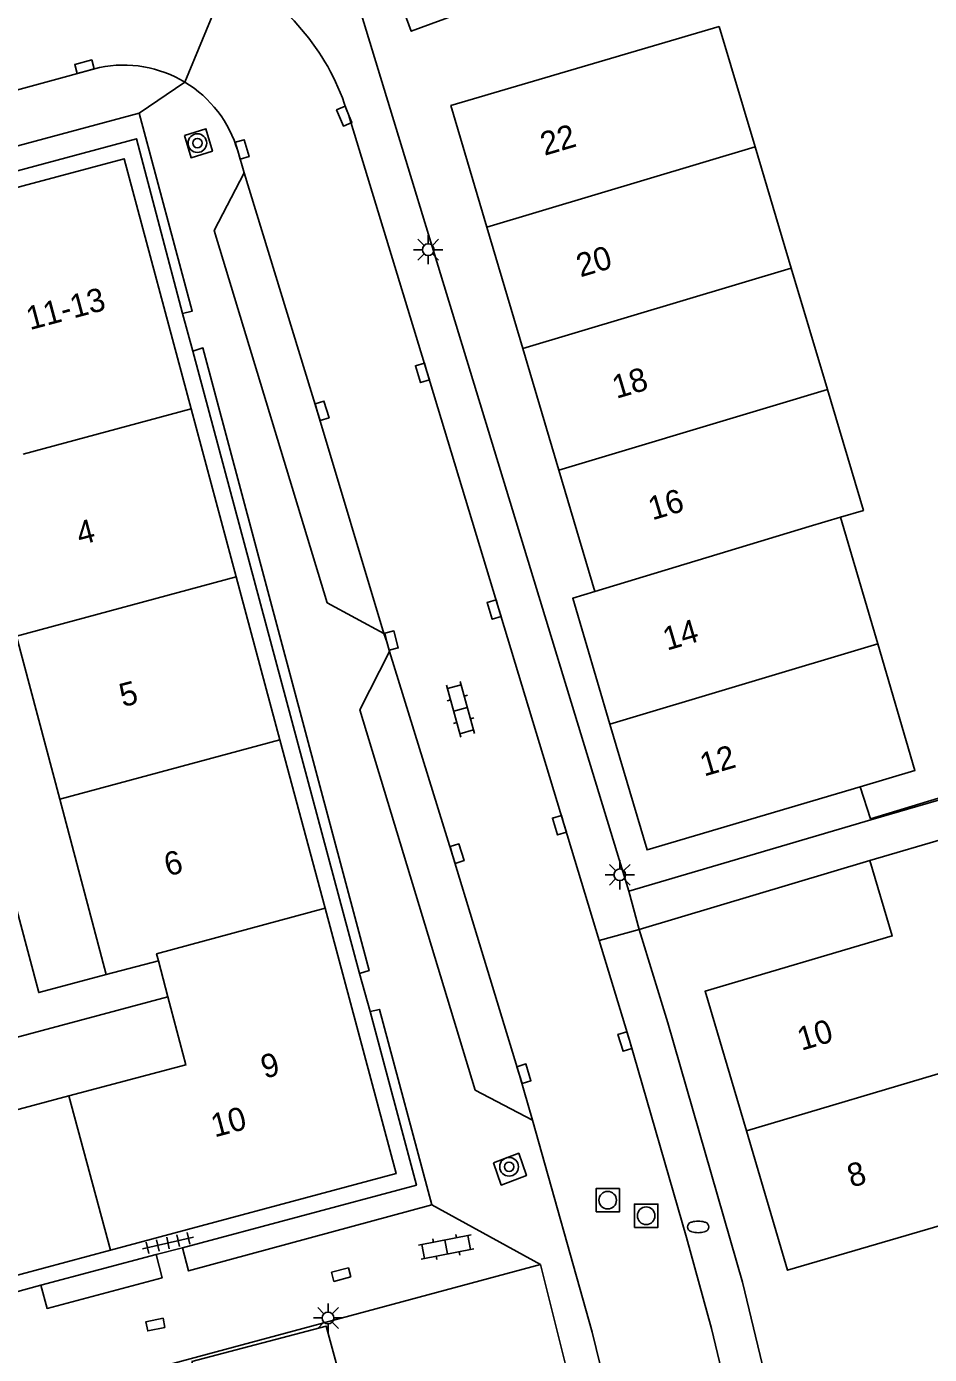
# Model space of a CAD drawing. Extents: x 136000 to 138005, y 398500 to 400500.
# Drawn here: x 137817.9 to 137856.5, y 400317.9 to 400374.7 of the extents above; entities that cross this region are included whole.
import ezdxf

# ---------------------------------------------------------------- set-up
doc = ezdxf.new("R2010")
doc.units = 0
for name, color, linetype in [('gg-afsc-hekwerk', 7, 'Continuous'), ('gg-anno-huisnummerreeks BGT', 7, 'Continuous'), ('gg-bbg-bijgebouw', 7, 'Continuous'), ('gg-bbg-gedigitaliseerde bebouwing', 7, 'Continuous'), ('gg-bbg-hoofdgebouw', 7, 'Continuous'), ('gg-bbg-tussenscheiding', 7, 'Continuous'), ('gg-knt-verharding', 7, 'Continuous'), ('gg-knt-verharding nz', 7, 'Continuous'), ('gt-grn-weggrens', 7, 'Continuous'), ('gt-symb-boom', 7, 'Continuous'), ('gt-symb-brandkraan', 7, 'Continuous'), ('gt-symb-klinker verharding', 7, 'Continuous'), ('gt-symb-kolk', 7, 'Continuous'), ('gt-symb-kolk center center', 7, 'Continuous'), ('gt-symb-lichtmast', 7, 'Continuous'), ('gt-symb-rioolschacht', 7, 'Continuous'), ('gt-symb-tegel verharding', 7, 'Continuous')]:
    doc.layers.add(name, color=color, linetype=linetype)

# ---------------------------------------------------------------- blocks, each defined once
blk = doc.blocks.new('gt0-KOLK')
at = {"layer": 'gt-symb-kolk'}
blk.add_lwpolyline([(0, 0), (0.375, 0), (0.375, 0.4), (-0.375, 0.4), (-0.375, 0), (0, 0)], dxfattribs=at)
blk = doc.blocks.new('gt0-LMAST')
at = {"layer": 'gt-symb-lichtmast'}
for p, q in [((-0.005, 0.246), (-0.005, 0.621)), ((-0.182, 0.173), (-0.447, 0.438)), ((0.172, 0.173), (0.437, 0.438)), ((-0.255, -0.004), (-0.63, -0.004)), ((-0.182, -0.181), (-0.447, -0.446)), ((-0.005, -0.254), (-0.005, -0.629)), ((0.437, -0.446), (0.172, -0.181)), ((0.245, -0.004), (0.62, -0.004))]:
    blk.add_line(p, q, dxfattribs=at)
blk.add_circle((-0.005, -0.004), 0.25, dxfattribs=at)
blk = doc.blocks.new('gt0-KL1')
at = {"layer": 'gt-symb-klinker verharding'}
for p, q in [((-1.15, 0.3), (1.15, 0.3)), ((-1, -0.3), (-1, 0.3)), ((-0.5, 0.3), (-0.5, 0.45)), ((0, -0.3), (0, 0.3)), ((0.5, 0.3), (0.5, 0.45)), ((1, -0.3), (1, 0.3)), ((-1.15, -0.3), (1.15, -0.3)), ((-0.5, -0.45), (-0.5, -0.3)), ((0.5, -0.45), (0.5, -0.3))]:
    blk.add_line(p, q, dxfattribs=at)
blk = doc.blocks.new('gt0-BOOM')
at = {"layer": 'gt-symb-boom'}
for radius in [0.4, 0.2]:
    blk.add_circle((0, 0), radius, dxfattribs=at)
blk = doc.blocks.new('gt0-TEG1')
at = {"layer": 'gt-symb-tegel verharding'}
for p, q in [((-1.125, 0), (1.125, 0)), ((-0.9, -0.25), (-0.9, 0.25)), ((-0.45, -0.25), (-0.45, 0.25)), ((0, -0.25), (0, 0.25)), ((0.45, -0.25), (0.45, 0.25)), ((0.9, -0.25), (0.9, 0.25))]:
    blk.add_line(p, q, dxfattribs=at)
blk = doc.blocks.new('gt0-BR')
at = {"layer": 'gt-symb-brandkraan'}
for centre, radius, start, end in [((-0.244, 0), 0.206, 107.5669, 252.4331), ((0.599, -2.664), 3, 106.892, 107.5669), ((0, -0.691), 0.938, 73.108, 106.892), ((-0.599, -2.664), 3, 72.4331, 73.108), ((0.244, 0), 0.206, 287.567, 72.4331), ((0.599, 2.664), 3, 252.4331, 253.108), ((0, 0.691), 0.938, 253.108, 286.8921), ((-0.599, 2.664), 3, 286.8921, 287.567)]:
    blk.add_arc(centre, radius, start, end, dxfattribs=at)
blk = doc.blocks.new('gt0-RS')
at = {"layer": 'gt-symb-rioolschacht'}
blk.add_lwpolyline([(-0.5, -0.5), (0.5, -0.5), (0.5, 0.5), (-0.5, 0.5)], close=True, dxfattribs=at)
blk.add_circle((0, 0), 0.375, dxfattribs=at)
blk = doc.blocks.new('gt0-KOLKCC')
at = {"layer": 'gt-symb-kolk center center'}
blk.add_lwpolyline([(-0.375, 0.2), (0.375, 0.2), (0.375, -0.2), (-0.375, -0.2)], close=True, dxfattribs=at)

msp = doc.modelspace()

# ---------------------------------------------------------------- linework, layer by layer
at = {"layer": 'gg-afsc-hekwerk'}
msp.add_line((137853.966, 400340.786), (137853.522, 400342.163), dxfattribs=at)
msp.add_lwpolyline([(137865.928, 400345.249), (137857.204, 400341.777), (137853.966, 400340.786)], dxfattribs=at)
at = {"layer": 'gg-bbg-bijgebouw'}
msp.add_lwpolyline([(137824.957, 400317.591), (137826.137, 400313.259), (137831.877, 400314.775), (137830.697, 400319.108), (137824.957, 400317.591)], dxfattribs=at)
at = {"layer": 'gg-bbg-gedigitaliseerde bebouwing'}
for p, q in [((137849.031, 400369.516), (137847.5, 400374.651)), ((137849.031, 400369.516), (137850.578, 400364.326)), ((137850.578, 400364.326), (137852.126, 400359.134))]:
    msp.add_line(p, q, dxfattribs=at)
msp.add_lwpolyline([(137852.126, 400359.134), (137853.666, 400353.97), (137852.69, 400353.679)], dxfattribs=at)
at = {"layer": 'gg-bbg-hoofdgebouw'}
for p, q in [((137839.104, 400360.893), (137837.568, 400366.086)), ((137840.641, 400355.699), (137839.104, 400360.893)), ((137824.929, 400358.308), (137826.855, 400351.128)), ((137842.178, 400350.506), (137840.641, 400355.699)), ((137852.69, 400353.679), (137854.278, 400348.269)), ((137826.855, 400351.128), (137828.722, 400344.164)), ((137819.314, 400341.629), (137817.466, 400348.599)), ((137828.722, 400344.164), (137830.652, 400336.968)), ((137821.3, 400334.138), (137819.314, 400341.629)), ((137823.527, 400334.72), (137821.3, 400334.138)), ((137823.932, 400333.188), (137823.527, 400334.72)), ((137810.322, 400326.468), (137819.702, 400328.95))]:
    msp.add_line(p, q, dxfattribs=at)
for points in [[(137842.794, 400384.227), (137844.952, 400378.366), (137834.335, 400374.456), (137832.195, 400380.267)], [(137847.5, 400374.651), (137836.031, 400371.279), (137837.568, 400366.086)], [(137809.915, 400365.875), (137810.513, 400366.028), (137810.54, 400365.922), (137822.06, 400369.005), (137824.929, 400358.308)], [(137842.828, 400344.842), (137841.241, 400350.222), (137842.178, 400350.506)], [(137854.278, 400348.269), (137855.865, 400342.858), (137853.522, 400342.163)], [(137853.522, 400342.163), (137844.415, 400339.462), (137842.828, 400344.842)], [(137861.756, 400341.81), (137857.346, 400340.014), (137853.942, 400339.007)], [(137853.942, 400339.007), (137854.895, 400335.785), (137846.897, 400333.42), (137848.661, 400327.458)], [(137830.652, 400336.968), (137833.693, 400325.63), (137821.48, 400322.352)], [(137819.702, 400328.95), (137824.703, 400330.273), (137823.932, 400333.188)], [(137860.307, 400321.283), (137859.532, 400324.164), (137850.424, 400321.496), (137848.661, 400327.458)], [(137821.48, 400322.352), (137810.015, 400319.274), (137810.042, 400319.168), (137809.419, 400319)]]:
    msp.add_lwpolyline(points, dxfattribs=at)
at = {"layer": 'gg-bbg-tussenscheiding'}
for p, q in [((137837.568, 400366.086), (137849.031, 400369.516)), ((137839.104, 400360.893), (137850.578, 400364.326)), ((137817.752, 400356.374), (137824.929, 400358.308)), ((137817.466, 400348.599), (137826.855, 400351.128)), ((137842.828, 400344.842), (137854.278, 400348.269)), ((137819.314, 400341.629), (137828.722, 400344.164)), ((137848.661, 400327.458), (137860.357, 400330.937)), ((137819.702, 400328.95), (137821.48, 400322.352))]:
    msp.add_line(p, q, dxfattribs=at)
for points in [[(137840.641, 400355.699), (137849.809, 400358.443), (137852.126, 400359.134)], [(137842.178, 400350.506), (137851.337, 400353.282), (137852.69, 400353.679)], [(137823.527, 400334.72), (137823.446, 400335.026), (137830.652, 400336.968)]]:
    msp.add_lwpolyline(points, dxfattribs=at)
at = {"layer": 'gg-knt-verharding'}
for p, q in [((137827.188, 400368.406), (137826.915, 400369.346)), ((137825.001, 400360.782), (137824.562, 400362.388)), ((137825.001, 400360.782), (137832.122, 400334.179)), ((137853.98, 400340.743), (137843.629, 400337.7)), ((137853.942, 400339.007), (137844.07, 400336.062)), ((137842.372, 400335.592), (137843.661, 400331.335)), ((137832.575, 400332.553), (137832.122, 400334.179)), ((137823.43, 400322.172), (137818.504, 400320.854)), ((137824.555, 400322.456), (137823.43, 400322.172)), ((137818.984, 400316.131), (137839.862, 400321.744)), ((137839.862, 400321.744), (137850.289, 400279.82)), ((137818.504, 400320.854), (137817.357, 400320.55))]:
    msp.add_line(p, q, dxfattribs=at)
for points in [[(137843.629, 400337.7), (137831.636, 400377.028), (137829.536, 400382.251)], [(137768.247, 400358.322), (137775.611, 400360.185), (137787.17, 400363.511), (137802.175, 400367.753), (137821.012, 400372.904)], [(137831.553, 400371.141), (137831.655, 400370.9), (137835.006, 400359.913), (137842.372, 400335.592)], [(137812.558, 400367.158), (137812.312, 400368.154), (137822.709, 400370.947)], [(137822.709, 400370.947), (137824.976, 400362.493), (137824.562, 400362.388)], [(137812.558, 400367.158), (137822.591, 400369.856), (137824.562, 400362.388)], [(137824.646, 400370.001), (137824.923, 400369.047), (137825.834, 400369.328), (137825.557, 400370.283), (137824.646, 400370.001)], [(137833.166, 400348.717), (137830.744, 400350.027), (137825.904, 400365.943), (137827.188, 400368.406)], [(137832.122, 400334.179), (137832.539, 400334.302), (137825.43, 400360.918), (137825.001, 400360.782)], [(137815.645, 400355.467), (137812.735, 400354.682), (137818.409, 400333.367), (137821.3, 400334.138)], [(137833.4, 400347.949), (137833.297, 400348.361), (137833.166, 400348.717)], [(137839.515, 400327.913), (137837.069, 400329.198), (137832.131, 400345.444), (137833.4, 400347.949)], [(137853.98, 400340.743), (137857.992, 400341.922), (137870.723, 400347.033)], [(137844.07, 400336.062), (137845.304, 400332.067), (137848.492, 400320.989), (137858.511, 400279.399)], [(137823.932, 400333.188), (137809.609, 400329.346), (137810.322, 400326.468)], [(137824.555, 400322.456), (137834.555, 400325.135), (137832.575, 400332.553)], [(137835.22, 400324.29), (137832.976, 400332.646), (137832.575, 400332.553)], [(137843.661, 400331.335), (137846.097, 400322.891), (137847.163, 400319.013), (137853.553, 400292.426), (137855.725, 400283.266), (137856.044, 400282.04)], [(137851.196, 400280.859), (137843.409, 400313.375), (137842.069, 400318.849), (137839.515, 400327.913)], [(137837.852, 400326.087), (137838.18, 400325.136), (137839.259, 400325.546), (137838.932, 400326.497), (137837.852, 400326.087)], [(137824.555, 400322.456), (137824.811, 400321.469), (137835.22, 400324.29)], [(137818.504, 400320.854), (137818.769, 400319.87), (137823.685, 400321.176), (137823.43, 400322.172)]]:
    msp.add_lwpolyline(points, dxfattribs=at)
for centre, radius, start, end in [((137822.142, 400368.088), 9.894, 17.9714, 63.3208), ((137822.036, 400367.927), 5.081, 58.9229, 101.628), ((137822.035, 400367.927), 5.082, 16.2165, 58.9169)]:
    msp.add_arc(centre, radius, start, end, dxfattribs=at)
at = {"layer": 'gg-knt-verharding nz'}
for points in [[(137827.188, 400368.406), (137830.332, 400358.171), (137833.166, 400348.717)], [(137833.4, 400347.949), (137836.102, 400339.245), (137838.961, 400329.839), (137839.515, 400327.913)]]:
    msp.add_lwpolyline(points, dxfattribs=at)
at = {"layer": 'gt-grn-weggrens'}
for p, q in [((137826.584, 400376.929), (137824.659, 400372.279)), ((137822.709, 400370.947), (137824.659, 400372.279)), ((137843.629, 400337.7), (137844.07, 400336.062)), ((137844.07, 400336.062), (137842.372, 400335.592)), ((137835.22, 400324.29), (137839.862, 400321.744))]:
    msp.add_line(p, q, dxfattribs=at)

# ---------------------------------------------------------------- block references
at = {"layer": 'gt-symb-boom'}
for p in [(137825.192, 400369.672), (137838.516, 400325.919)]:
    msp.add_blockref('gt0-BOOM', p, dxfattribs=at)
at = {"layer": 'gt-symb-brandkraan'}
msp.add_blockref('gt0-BR', (137846.599, 400323.351), dxfattribs=at)
at = {"layer": 'gt-symb-klinker verharding'}
for p, rotation in [((137836.442, 400345.474), -74.6292745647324), ((137835.83, 400322.491), 11.00666417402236)]:
    msp.add_blockref('gt0-KL1', p, dxfattribs=dict(at, rotation=rotation))
at = {"layer": 'gt-symb-kolk'}
for p, rotation in [((137820.42, 400372.741), 15.412236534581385), ((137831.655, 400370.9), 112.99727096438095), ((137826.915, 400369.346), -73.8317938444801), ((137835.006, 400359.913), 106.96745633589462), ((137830.332, 400358.171), -72.92278302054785), ((137838.071, 400349.794), 106.84997343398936), ((137833.297, 400348.361), -75.98137034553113), ((137840.86, 400340.579), 106.83991157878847), ((137836.102, 400339.245), -72.76199559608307), ((137843.661, 400331.335), 106.85769668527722), ((137838.961, 400329.839), -73.09128410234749)]:
    msp.add_blockref('gt0-KOLK', p, dxfattribs=dict(at, rotation=rotation))
at = {"layer": 'gt-symb-kolk center center'}
for p, rotation in [((137831.339, 400321.31), -165.4314068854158), ((137823.397, 400319.173), -168.43843173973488)]:
    msp.add_blockref('gt0-KOLKCC', p, dxfattribs=dict(at, rotation=rotation))
at = {"layer": 'gt-symb-lichtmast'}
for p in [(137835.065, 400365.121), (137843.251, 400338.403), (137830.782, 400319.461)]:
    msp.add_blockref('gt0-LMAST', p, dxfattribs=at)
at = {"layer": 'gt-symb-rioolschacht'}
for p in [(137842.733, 400324.491), (137844.377, 400323.827)]:
    msp.add_blockref('gt0-RS', p, dxfattribs=at)
at = {"layer": 'gt-symb-tegel verharding', "rotation": 12.88297947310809}
msp.add_blockref('gt0-TEG1', (137823.937, 400322.661), dxfattribs=at)

# ---------------------------------------------------------------- texts
at = {"layer": 'gg-anno-huisnummerreeks BGT'}
for s, rotation, p in [('22', 16.5, (137840.03, 400369.125)), ('20', 16.5, (137841.567, 400363.931)), ('11-13', 15, (137818.034, 400361.675)), ('18', 16.5, (137843.103, 400358.738)), ('16', 16.5, (137844.64, 400353.545)), ('4', 14.8, (137820.174, 400352.476)), ('14', 16.4, (137845.265, 400347.974)), ('5', 14.8, (137822.008, 400345.558)), ('12', 16.4, (137846.852, 400342.594)), ('6', 14.8, (137823.925, 400338.327)), ('10', 16.5, (137851.012, 400330.874)), ('9', 15, (137828.064, 400329.679)), ('10', 15, (137825.929, 400327.17)), ('8', 16.5, (137853.148, 400325.022))]:
    msp.add_text(s, height=1, rotation=rotation, dxfattribs=at).set_placement(p)

doc.saveas('drawing.dxf')
